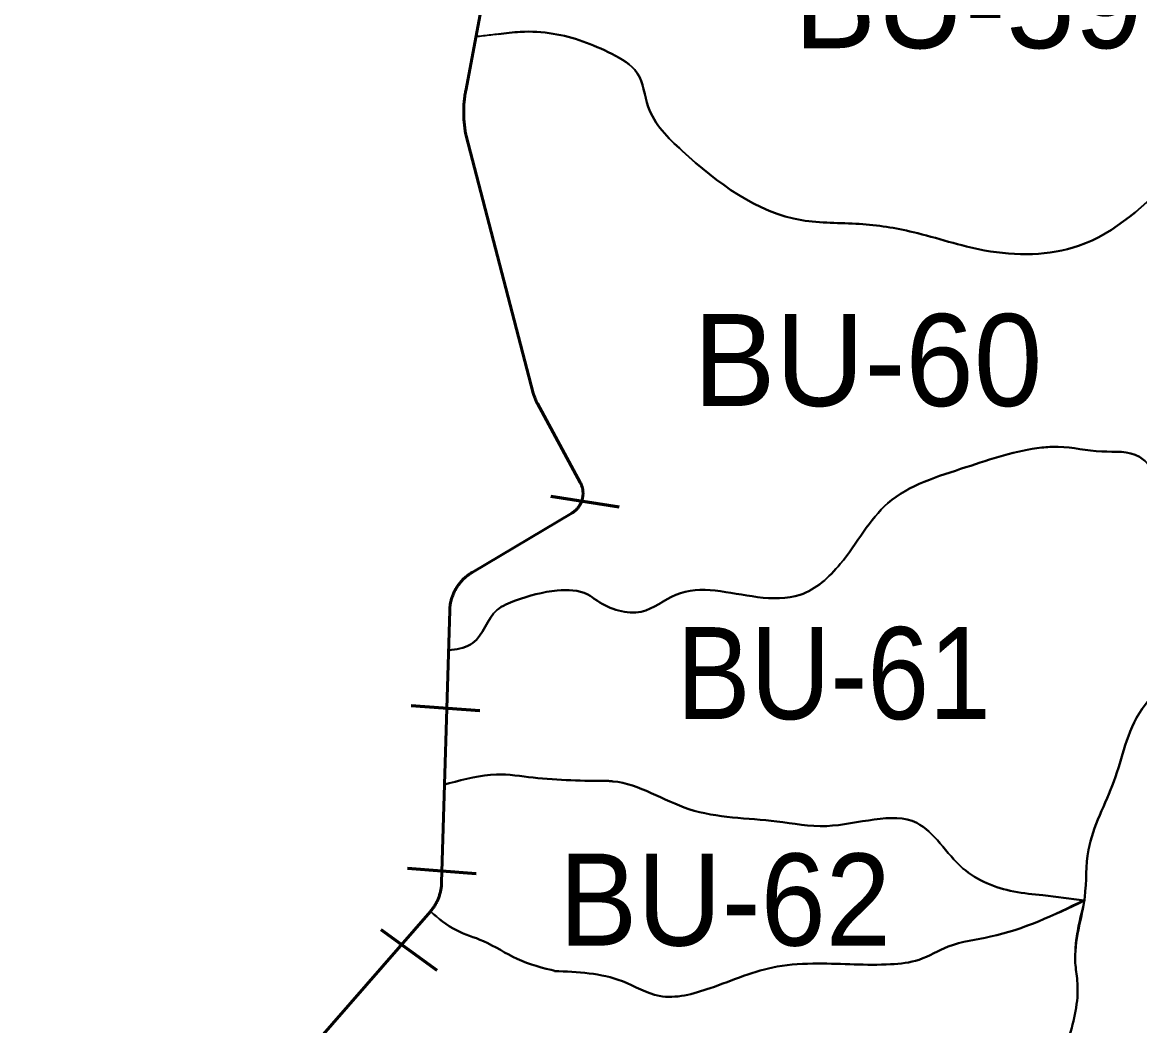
# Model space of a CAD drawing. Extents: x 553962 to 842807, y 8883888 to 9032388.
# Drawn here: x 651261 to 656115, y 8958207 to 8962565 of the extents above; entities that cross this region are included whole.
import ezdxf

# ---------------------------------------------------------------- set-up
doc = ezdxf.new("R2010")
doc.units = 0
doc.header["$LTSCALE"] = 150
for name, color, linetype, lineweight in [('20', 7, 'Continuous', 35), ('40', 7, 'Continuous', 60), ('60', 7, 'Continuous', 53), ('9', 7, 'Continuous', 90)]:
    doc.layers.add(name, color=color, linetype=linetype, lineweight=lineweight)

msp = doc.modelspace()

# ---------------------------------------------------------------- linework, layer by layer
at = {"layer": '20'}
for p, q in [((653095.2, 8959254.5), (653112.3, 8959835.6)), ((652563.7, 8958165), (653032.2, 8958701.7)), ((653579.2, 8958443.7), (653572.7, 8958444.7))]:
    msp.add_line(p, q, dxfattribs=at)
for points in [[(653231.9, 8962505.4), (653263.2, 8962670.7)], [(653696.6, 8960523.5), (653696.5, 8960526.3), (653696.2, 8960529.2), (653695.9, 8960532), (653695.5, 8960534.8), (653695.1, 8960537.6), (653694.5, 8960540.3), (653693.9, 8960543.1), (653693.2, 8960545.8), (653692.4, 8960548.5), (653691.5, 8960551.2), (653690.6, 8960553.9), (653689.6, 8960556.5), (653688.5, 8960559.2), (653687.3, 8960561.7), (653686.1, 8960564.3), (653684.8, 8960566.8), (653684.6, 8960567.2), (653498.3, 8960909.9), (653496.4, 8960913.4), (653494.6, 8960917), (653492.9, 8960920.6), (653491.2, 8960924.2), (653489.7, 8960927.9), (653488.2, 8960931.6), (653486.7, 8960935.4), (653485.3, 8960939.1), (653484.1, 8960942.9), (653482.8, 8960946.7), (653481.7, 8960950.6), (653480.7, 8960954.4), (653480.5, 8960954.9), (653189, 8962072.5), (653187.7, 8962078.7), (653186.5, 8962084.9), (653185.4, 8962091.1), (653184.4, 8962097.4), (653183.4, 8962103.6), (653182.6, 8962109.9), (653181.8, 8962116.2), (653181.1, 8962122.5), (653180.4, 8962128.7), (653179.9, 8962135), (653179.4, 8962141.3), (653179, 8962147.7), (653178.7, 8962154), (653178.5, 8962160.3), (653178.3, 8962166.6), (653178.3, 8962173), (653178.3, 8962179.3), (653178.4, 8962185.6), (653178.5, 8962191.9), (653178.8, 8962198.2), (653179.1, 8962204.6), (653179.5, 8962210.9), (653180, 8962217.2), (653180.6, 8962223.5), (653181.2, 8962229.8), (653181.9, 8962236), (653182.8, 8962242.3), (653183.6, 8962248.6), (653184.6, 8962254.8), (653185.6, 8962261.1), (653186.8, 8962267.3), (653187, 8962268.5), (653231.6, 8962504.1)], [(653112.3, 8959836.5), (653117.5, 8960010.1), (653117.6, 8960014.1), (653117.8, 8960018.1), (653118.2, 8960022.1), (653118.6, 8960026.1), (653119, 8960030.1), (653119.6, 8960034), (653120.2, 8960038), (653120.9, 8960041.9), (653121.7, 8960045.8), (653122.6, 8960049.7), (653123.6, 8960053.6), (653124.6, 8960057.5), (653125.7, 8960061.3), (653126.9, 8960065.2), (653128.1, 8960069), (653129.5, 8960072.7), (653130.9, 8960076.5), (653132.3, 8960080.2), (653133.9, 8960083.9), (653135.5, 8960087.5), (653137.2, 8960091.1), (653139, 8960094.7), (653140.8, 8960098.3), (653142.8, 8960101.8), (653144.8, 8960105.3), (653146.8, 8960108.7), (653148.9, 8960112.1), (653151.1, 8960115.4), (653153.4, 8960118.7), (653155.7, 8960122), (653158.1, 8960125.2), (653160.5, 8960128.3), (653163.1, 8960131.5), (653165.6, 8960134.5), (653168.3, 8960137.5), (653171, 8960140.5), (653173.7, 8960143.4), (653176.5, 8960146.2), (653179.4, 8960149), (653182.3, 8960151.8), (653185.3, 8960154.4), (653188.3, 8960157), (653191.4, 8960159.6), (653194.5, 8960162.1), (653197.7, 8960164.5), (653200.9, 8960166.9), (653204.2, 8960169.2), (653207.5, 8960171.4), (653210.9, 8960173.6), (653214.3, 8960175.7), (653215.1, 8960176.1), (653647.8, 8960433.5), (653650.2, 8960435), (653652.6, 8960436.5), (653654.9, 8960438.1), (653657.2, 8960439.8), (653659.4, 8960441.6), (653661.6, 8960443.4), (653663.7, 8960445.2), (653665.8, 8960447.2), (653667.8, 8960449.2), (653669.8, 8960451.2), (653671.7, 8960453.3), (653673.5, 8960455.4), (653675.3, 8960457.6), (653677, 8960459.9), (653678.7, 8960462.2), (653680.3, 8960464.5), (653681.8, 8960466.9), (653683.2, 8960469.3), (653684.6, 8960471.8), (653685.9, 8960474.3), (653687.2, 8960476.8), (653688.3, 8960479.4), (653689.4, 8960482), (653690.5, 8960484.7), (653691.4, 8960487.3), (653692.3, 8960490), (653693.1, 8960492.7), (653693.8, 8960495.5), (653694.4, 8960498.2), (653695, 8960501), (653695.5, 8960503.8), (653695.9, 8960506.6), (653696.2, 8960509.4), (653696.5, 8960512.2), (653696.6, 8960515), (653696.7, 8960517.8), (653696.7, 8960520.7), (653696.6, 8960523.5)], [(653078.8, 8958795.4), (653079.6, 8958799.3), (653080.2, 8958803.3), (653080.8, 8958807.2), (653081.3, 8958811.2), (653081.8, 8958815.2), (653082.1, 8958819.2), (653082.4, 8958823.2), (653082.6, 8958827.2), (653082.6, 8958828.8), (653095.2, 8959253.3)], [(653032.8, 8958702.4), (653033.4, 8958703.2), (653036, 8958706.2), (653038.5, 8958709.3), (653041, 8958712.4), (653043.4, 8958715.6), (653045.8, 8958718.9), (653048.1, 8958722.2), (653050.3, 8958725.5), (653052.4, 8958728.9), (653054.5, 8958732.3), (653056.5, 8958735.7), (653058.5, 8958739.2), (653060.3, 8958742.8), (653062.2, 8958746.3), (653063.9, 8958749.9), (653065.5, 8958753.6), (653067.1, 8958757.2), (653068.6, 8958761), (653070.1, 8958764.7), (653071.4, 8958768.4), (653072.7, 8958772.2), (653073.9, 8958776), (653075.1, 8958779.9), (653076.1, 8958783.7), (653077.1, 8958787.6), (653078, 8958791.5), (653078.8, 8958795.4)]]:
    msp.add_lwpolyline(points, dxfattribs=at)
for points in [[(653329.5, 8962514.1), (653263.9, 8962506.5), (653231.4, 8962502.9)], [(656268, 8961899.3), (655849.5, 8961594.6), (655440.7, 8961574.8), (655131, 8961654.2), (654896.8, 8961690), (654646.7, 8961705.8), (654126.7, 8962007.7), (653979.8, 8962198.4), (653932.2, 8962345.3), (653821.1, 8962428.8), (653567, 8962516.2), (653424.1, 8962524.1), (653329.2, 8962514.2)], [(653329.2, 8962514.2), (653424.1, 8962524.1), (653567, 8962516.2), (653821.1, 8962428.8), (653932.2, 8962345.3), (653979.8, 8962198.4), (654126.7, 8962007.7), (654646.7, 8961705.8), (654896.8, 8961690), (655131, 8961654.2), (655440.7, 8961574.8), (655849.5, 8961594.6), (656268, 8961899.3)], [(656268, 8961899.3), (655849.5, 8961594.6), (655440.7, 8961574.8), (655131, 8961654.2), (654896.8, 8961690), (654646.7, 8961705.8), (654126.7, 8962007.7), (653979.8, 8962198.4), (653932.2, 8962345.3), (653821.1, 8962428.8), (653567, 8962516.2), (653424.1, 8962524.1), (653329.2, 8962514.2)], [(657836.1, 8962063), (657516.9, 8961702.6), (657287.8, 8961510.1), (657005.4, 8961440.5), (656903.1, 8961280.8), (656489.7, 8960883.6), (656367, 8960554), (656244.2, 8960275.5), (656461.1, 8960083), (656125.5, 8959583.5), (656002.7, 8959268.1), (655892.2, 8958970.8), (655875.9, 8958766.1), (655834.9, 8958479.4), (655843.5, 8958403.3), (655810.8, 8958169.9), (655724.8, 8957948.7), (655561.2, 8957592.5), (655350, 8957384.8), (655198.6, 8957233.3), (654760.7, 8956999.9), (654179.6, 8956889.4), (653844, 8956954.9), (653309.5, 8957065.4), (653072.2, 8957004), (652863.4, 8957212.9), (652699.7, 8957384.8), (652859.3, 8957589.6), (652945.3, 8957757.5), (652826.9, 8957888.7)], [(655330.2, 8957365.2), (655350, 8957384.8), (655561.2, 8957592.5), (655724.8, 8957948.7), (655810.8, 8958169.9), (655843.5, 8958403.3), (655834.9, 8958479.4), (655875.9, 8958766.1), (655892.2, 8958970.8), (656002.7, 8959268.1), (656125.5, 8959583.5), (656461.1, 8960083), (656244.2, 8960275.5), (656367, 8960554), (656489.7, 8960883.6), (656903.1, 8961280.8), (657005.4, 8961440.5), (657287.8, 8961510.1), (657516.9, 8961702.6), (657836.1, 8962063)], [(656362.4, 8960542.5), (656280.8, 8960525.7), (656113.7, 8960677.9), (655949.9, 8960701.3), (655761, 8960721.4), (655689.1, 8960718), (655359.8, 8960632.7), (655021.3, 8960477.2), (654814.1, 8960212.9), (654640.2, 8960079.1), (654454.4, 8960069.1), (654100, 8960079.1), (653949.6, 8960005.5), (653759, 8960052.3), (653754.6, 8960055.2)], [(653754.6, 8960055.2), (653759, 8960052.3), (653949.6, 8960005.5), (654100, 8960079.1), (654454.4, 8960069.1), (654640.2, 8960079.1), (654814.1, 8960212.9), (655021.3, 8960477.2), (655359.8, 8960632.7), (655689.1, 8960718), (655761, 8960721.4), (655949.9, 8960701.3), (656113.7, 8960677.9), (656280.8, 8960525.7), (656362.4, 8960542.5)], [(656362.4, 8960542.5), (656280.8, 8960525.7), (656113.7, 8960677.9), (655949.9, 8960701.3), (655761, 8960721.4), (655689.1, 8960718), (655359.8, 8960632.7), (655021.3, 8960477.2), (654814.1, 8960212.9), (654640.2, 8960079.1), (654454.4, 8960069.1), (654100, 8960079.1), (653949.6, 8960005.5), (653759, 8960052.3), (653754.6, 8960055.2)], [(656362.6, 8960542.9), (656244.2, 8960275.5), (656461.1, 8960083), (656125.5, 8959583.5), (656002.7, 8959268.1), (655892.2, 8958970.8), (655875.9, 8958766.1), (655873.7, 8958748.1)], [(653754.6, 8960055.2), (653717.3, 8960080), (653583.9, 8960097.5), (653403.2, 8960053.5), (653323.6, 8960012.9), (653217.1, 8959869.4), (653125.9, 8959839.5), (653112.4, 8959837.9)], [(653112.4, 8959837.9), (653125.9, 8959839.5), (653217.1, 8959869.4), (653323.6, 8960012.9), (653403.2, 8960053.5), (653583.9, 8960097.5), (653717.3, 8960080), (653754.6, 8960055.2)], [(653754.6, 8960055.2), (653717.3, 8960080), (653583.9, 8960097.5), (653403.2, 8960053.5), (653323.6, 8960012.9), (653217.1, 8959869.4), (653125.9, 8959839.5), (653112.4, 8959837.9)], [(653806.9, 8959270.1), (653480.3, 8959284.7), (653320.4, 8959298.4), (653115.7, 8959260.6), (653095.2, 8959255.3)], [(653095.2, 8959255.3), (653115.7, 8959260.6), (653320.4, 8959298.4), (653480.3, 8959284.7), (653806.9, 8959270.1)], [(653806.9, 8959270.1), (653480.3, 8959284.7), (653320.4, 8959298.4), (653115.7, 8959260.6), (653095.2, 8959255.3)], [(655874, 8958750.3), (655694.6, 8958773.5), (655567.6, 8958790.3), (655346.9, 8958890.6), (655146.3, 8959088), (654755.2, 8959074.6), (654537.9, 8959094.7), (654156.8, 8959148.2), (653825.8, 8959268.6), (653806.9, 8959270.1)], [(653806.9, 8959270.1), (653825.8, 8959268.6), (654156.8, 8959148.2), (654537.9, 8959094.7), (654755.2, 8959074.6), (655146.3, 8959088), (655346.9, 8958890.6), (655567.6, 8958790.3), (655694.6, 8958773.5), (655874, 8958750.3)], [(655874, 8958750.3), (655694.6, 8958773.5), (655567.6, 8958790.3), (655346.9, 8958890.6), (655146.3, 8959088), (654755.2, 8959074.6), (654537.9, 8959094.7), (654156.8, 8959148.2), (653825.8, 8959268.6), (653806.9, 8959270.1)], [(653572.7, 8958444.7), (653867.6, 8958400.2), (654028.1, 8958336.7), (654248.7, 8958370.1), (654539.6, 8958463.8), (654716.7, 8958477.2), (655032.6, 8958473.8), (655156.3, 8958493.9), (655283.4, 8958550.8), (655467.2, 8958594.2), (655874.5, 8958754.5)], [(655874, 8958750.3), (655467.2, 8958594.2), (655283.4, 8958550.8), (655156.3, 8958493.9), (655032.6, 8958473.8), (654716.7, 8958477.2), (654539.6, 8958463.8), (654248.7, 8958370.1), (654028.1, 8958336.7), (653867.6, 8958400.2), (653572.7, 8958444.7)], [(653572.7, 8958444.7), (653867.6, 8958400.2), (654028.1, 8958336.7), (654248.7, 8958370.1), (654539.6, 8958463.8), (654716.7, 8958477.2), (655032.6, 8958473.8), (655156.3, 8958493.9), (655283.4, 8958550.8), (655467.2, 8958594.2), (655874, 8958750.3)], [(655873.3, 8958745), (655834.9, 8958479.4), (655843.5, 8958403.3), (655810.8, 8958169.9), (655724.8, 8957948.7), (655561.2, 8957592.5), (655350, 8957384.8), (655332.3, 8957367.2)], [(653579.2, 8958443.7), (653410.8, 8958497.1), (653263.7, 8958574.5), (653143.9, 8958623.1), (653033.4, 8958703.2)], [(653033.4, 8958703.2), (653143.9, 8958623.1), (653263.7, 8958574.5), (653410.8, 8958497.1), (653579.2, 8958443.7)], [(653579.2, 8958443.7), (653410.8, 8958497.1), (653263.7, 8958574.5), (653143.9, 8958623.1), (653033.4, 8958703.2)]]:
    msp.add_spline(points, degree=3, dxfattribs=at)
at = {"layer": '40'}
for p, q in [((653556.5, 8960507.2), (653853, 8960461.5)), ((652949.6, 8959598.5), (653248.7, 8959575.7)), ((652933.9, 8958890.9), (653233.1, 8958868.2)), ((652818.2, 8958624.7), (653061, 8958448.6))]:
    msp.add_line(p, q, dxfattribs=at)
at = {"layer": '60'}
for points in [[(653696.6, 8960523.5), (653696.5, 8960526.3), (653696.2, 8960529.2), (653695.9, 8960532), (653695.5, 8960534.8), (653695.1, 8960537.6), (653694.5, 8960540.3), (653693.9, 8960543.1), (653693.2, 8960545.8), (653692.4, 8960548.5), (653691.5, 8960551.2), (653690.6, 8960553.9), (653689.6, 8960556.5), (653688.5, 8960559.2), (653687.3, 8960561.7), (653686.1, 8960564.3), (653684.8, 8960566.8), (653684.6, 8960567.2), (653498.3, 8960909.9), (653496.4, 8960913.4), (653494.6, 8960917), (653492.9, 8960920.6), (653491.2, 8960924.2), (653489.7, 8960927.9), (653488.2, 8960931.6), (653486.7, 8960935.4), (653485.3, 8960939.1), (653484.1, 8960942.9), (653482.8, 8960946.7), (653481.7, 8960950.6), (653480.7, 8960954.4), (653480.5, 8960954.9), (653189, 8962072.5), (653187.7, 8962078.7), (653186.5, 8962084.9), (653185.4, 8962091.1), (653184.4, 8962097.4), (653183.4, 8962103.6), (653182.6, 8962109.9), (653181.8, 8962116.2), (653181.1, 8962122.5), (653180.4, 8962128.7), (653179.9, 8962135), (653179.4, 8962141.3), (653179, 8962147.7), (653178.7, 8962154), (653178.5, 8962160.3), (653178.3, 8962166.6), (653178.3, 8962173), (653178.3, 8962179.3), (653178.4, 8962185.6), (653178.5, 8962191.9), (653178.8, 8962198.2), (653179.1, 8962204.6), (653179.5, 8962210.9), (653180, 8962217.2), (653180.6, 8962223.5), (653181.2, 8962229.8), (653181.9, 8962236), (653182.8, 8962242.3), (653183.6, 8962248.6), (653184.6, 8962254.8), (653185.6, 8962261.1), (653186.8, 8962267.3), (653187, 8962268.5), (653263.2, 8962670.7)], [(653078.8, 8958795.4), (653079.6, 8958799.3), (653080.2, 8958803.3), (653080.8, 8958807.2), (653081.3, 8958811.2), (653081.8, 8958815.2), (653082.1, 8958819.2), (653082.4, 8958823.2), (653082.6, 8958827.2), (653082.6, 8958828.8), (653117.5, 8960010.1), (653117.6, 8960014.1), (653117.8, 8960018.1), (653118.2, 8960022.1), (653118.6, 8960026.1), (653119, 8960030.1), (653119.6, 8960034), (653120.2, 8960038), (653120.9, 8960041.9), (653121.7, 8960045.8), (653122.6, 8960049.7), (653123.6, 8960053.6), (653124.6, 8960057.5), (653125.7, 8960061.3), (653126.9, 8960065.2), (653128.1, 8960069), (653129.5, 8960072.7), (653130.9, 8960076.5), (653132.3, 8960080.2), (653133.9, 8960083.9), (653135.5, 8960087.5), (653137.2, 8960091.1), (653139, 8960094.7), (653140.8, 8960098.3), (653142.8, 8960101.8), (653144.8, 8960105.3), (653146.8, 8960108.7), (653148.9, 8960112.1), (653151.1, 8960115.4), (653153.4, 8960118.7), (653155.7, 8960122), (653158.1, 8960125.2), (653160.5, 8960128.3), (653163.1, 8960131.5), (653165.6, 8960134.5), (653168.3, 8960137.5), (653171, 8960140.5), (653173.7, 8960143.4), (653176.5, 8960146.2), (653179.4, 8960149), (653182.3, 8960151.8), (653185.3, 8960154.4), (653188.3, 8960157), (653191.4, 8960159.6), (653194.5, 8960162.1), (653197.7, 8960164.5), (653200.9, 8960166.9), (653204.2, 8960169.2), (653207.5, 8960171.4), (653210.9, 8960173.6), (653214.3, 8960175.7), (653215.1, 8960176.1), (653647.8, 8960433.5), (653650.2, 8960435), (653652.6, 8960436.5), (653654.9, 8960438.1), (653657.2, 8960439.8), (653659.4, 8960441.6), (653661.6, 8960443.4), (653663.7, 8960445.2), (653665.8, 8960447.2), (653667.8, 8960449.2), (653669.8, 8960451.2), (653671.7, 8960453.3), (653673.5, 8960455.4), (653675.3, 8960457.6), (653677, 8960459.9), (653678.7, 8960462.2), (653680.3, 8960464.5), (653681.8, 8960466.9), (653683.2, 8960469.3), (653684.6, 8960471.8), (653685.9, 8960474.3), (653687.2, 8960476.8), (653688.3, 8960479.4), (653689.4, 8960482), (653690.5, 8960484.7), (653691.4, 8960487.3), (653692.3, 8960490), (653693.1, 8960492.7), (653693.8, 8960495.5), (653694.4, 8960498.2), (653695, 8960501), (653695.5, 8960503.8), (653695.9, 8960506.6), (653696.2, 8960509.4), (653696.5, 8960512.2), (653696.6, 8960515), (653696.7, 8960517.8), (653696.7, 8960520.7), (653696.6, 8960523.5)], [(652328.7, 8957895.8), (653033.4, 8958703.2), (653036, 8958706.2), (653038.5, 8958709.3), (653041, 8958712.4), (653043.4, 8958715.6), (653045.8, 8958718.9), (653048.1, 8958722.2), (653050.3, 8958725.5), (653052.4, 8958728.9), (653054.5, 8958732.3), (653056.5, 8958735.7), (653058.5, 8958739.2), (653060.3, 8958742.8), (653062.2, 8958746.3), (653063.9, 8958749.9), (653065.5, 8958753.6), (653067.1, 8958757.2), (653068.6, 8958761), (653070.1, 8958764.7), (653071.4, 8958768.4), (653072.7, 8958772.2), (653073.9, 8958776), (653075.1, 8958779.9), (653076.1, 8958783.7), (653077.1, 8958787.6), (653078, 8958791.5), (653078.8, 8958795.4)]]:
    msp.add_lwpolyline(points, dxfattribs=at)
at = {"layer": '9'}
msp.add_spline([(637260.6, 8972975.8), (641524.5, 8971056.2), (652526.1, 8965412.7), (653164.3, 8965062.8), (670790.5, 8953770.1), (686194, 8943929.9), (696283.3, 8937647.1)], degree=3, dxfattribs=at)

# ---------------------------------------------------------------- texts
at = {"layer": '40'}
for s, p in [('BU-59', (654612.6, 8962453.1)), ('BU-60', (654175.8, 8960898.8))]:
    msp.add_text(s, height=400, dxfattribs=at).set_placement(p)
for s, width, p in [('BU-61', 0.9, (654102.9, 8959538.7)), ('BU-62', 0.95, (653593.1, 8958555.1))]:
    msp.add_text(s, height=400, dxfattribs=dict(at, width=width)).set_placement(p)

doc.saveas('drawing.dxf')
